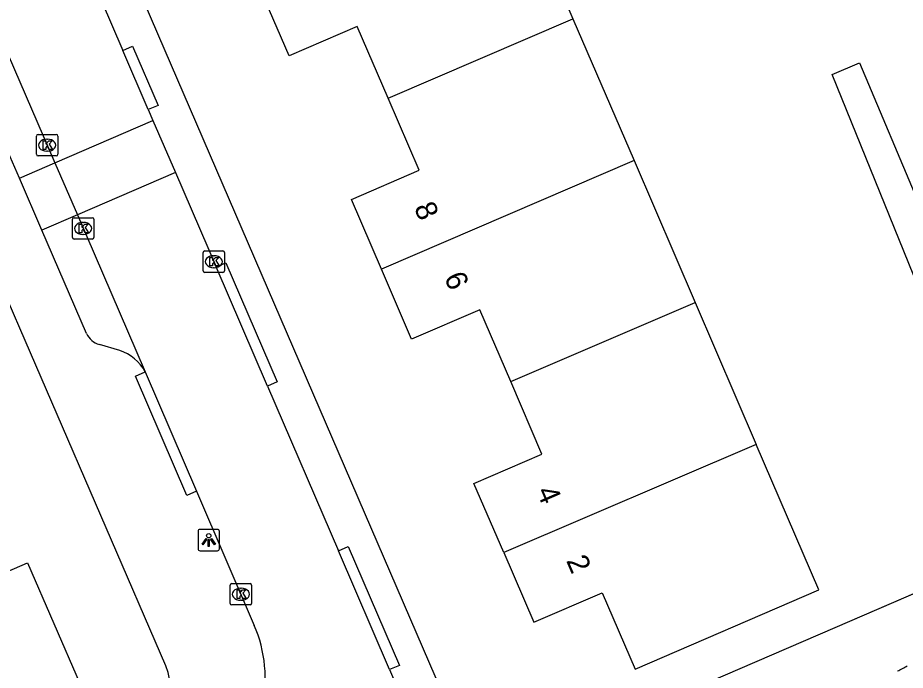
# Model space of a CAD drawing. Extents: x 157767 to 159171, y 387842 to 389425.
# Drawn here: x 158248.51 to 158289.92, y 388617.9 to 388648.36 of the extents above; entities that cross this region are included whole.
import ezdxf

# ---------------------------------------------------------------- set-up
doc = ezdxf.new("R2010")
doc.units = 0
for name, color, linetype in [('IMGEO_Kolk', 7, 'Continuous'), ('IMGEO_Lichtpunt', 7, 'Continuous'), ('IMGEO_Muur', 7, 'Continuous'), ('IMGEO_Pand', 7, 'Continuous'), ('IMGEO_Pand_nummerreeks', 7, 'Continuous'), ('IMGEO_Parkeervlak_open', 7, 'Continuous'), ('IMGEO_Rijbaan_lokaal_open', 7, 'Continuous'), ('IMGEO_Voetpad_open', 7, 'Continuous')]:
    doc.layers.add(name, color=color, linetype=linetype)

msp = doc.modelspace()

# ---------------------------------------------------------------- linework, layer by layer
at = {"layer": 'IMGEO_Kolk'}
for p, q in [((158249.376, 388641.988), (158249.376, 388642.84)), ((158249.451, 388642.914), (158250.303, 388642.914)), ((158249.864, 388642.694), (158249.889, 388642.694)), ((158250.377, 388642.84), (158250.377, 388641.988)), ((158250.303, 388641.914), (158249.451, 388641.914)), ((158249.887, 388642.134), (158249.862, 388642.134)), ((158251.056, 388638.102), (158251.056, 388638.954)), ((158251.131, 388639.028), (158251.983, 388639.028)), ((158252.057, 388638.954), (158252.057, 388638.102)), ((158251.544, 388638.808), (158251.569, 388638.808)), ((158251.567, 388638.248), (158251.542, 388638.248)), ((158251.983, 388638.028), (158251.131, 388638.028)), ((158257.156, 388636.549), (158257.156, 388637.401)), ((158257.231, 388637.475), (158258.083, 388637.475)), ((158258.157, 388637.401), (158258.157, 388636.549)), ((158257.644, 388637.255), (158257.669, 388637.255)), ((158258.083, 388636.475), (158257.231, 388636.475)), ((158257.667, 388636.695), (158257.642, 388636.695)), ((158258.494, 388621.951), (158259.346, 388621.951)), ((158258.419, 388621.025), (158258.419, 388621.877)), ((158258.907, 388621.731), (158258.932, 388621.731)), ((158259.42, 388621.877), (158259.42, 388621.025)), ((158258.93, 388621.171), (158258.905, 388621.171)), ((158259.346, 388620.951), (158258.494, 388620.951))]:
    msp.add_line(p, q, dxfattribs=at)
for points in [[(158249.376, 388641.988), (158249.376, 388642.84)], [(158249.451, 388642.914), (158250.303, 388642.914)], [(158250.377, 388642.84), (158250.377, 388641.988)], [(158249.697, 388642.614), (158249.82, 388642.614), (158249.82, 388642.463), (158249.95, 388642.614), (158250.114, 388642.614), (158249.968, 388642.463), (158250.121, 388642.214), (158249.969, 388642.214), (158249.884, 388642.378), (158249.82, 388642.311), (158249.82, 388642.214), (158249.697, 388642.214), (158249.697, 388642.614)], [(158250.303, 388641.914), (158249.451, 388641.914)], [(158251.056, 388638.102), (158251.056, 388638.954)], [(158251.131, 388639.028), (158251.983, 388639.028)], [(158252.057, 388638.954), (158252.057, 388638.102)], [(158251.377, 388638.728), (158251.5, 388638.728), (158251.5, 388638.577), (158251.63, 388638.728), (158251.794, 388638.728), (158251.648, 388638.577), (158251.801, 388638.328), (158251.649, 388638.328), (158251.564, 388638.492), (158251.5, 388638.425), (158251.5, 388638.328), (158251.377, 388638.328), (158251.377, 388638.728)], [(158251.983, 388638.028), (158251.131, 388638.028)], [(158257.156, 388636.549), (158257.156, 388637.401)], [(158257.231, 388637.475), (158258.083, 388637.475)], [(158258.157, 388637.401), (158258.157, 388636.549)], [(158257.477, 388637.175), (158257.6, 388637.175), (158257.6, 388637.024), (158257.73, 388637.175), (158257.894, 388637.175), (158257.748, 388637.024), (158257.901, 388636.775), (158257.749, 388636.775), (158257.664, 388636.939), (158257.6, 388636.872), (158257.6, 388636.775), (158257.477, 388636.775), (158257.477, 388637.175)], [(158258.083, 388636.475), (158257.231, 388636.475)], [(158258.494, 388621.951), (158259.346, 388621.951)], [(158258.419, 388621.025), (158258.419, 388621.877)], [(158258.74, 388621.651), (158258.863, 388621.651), (158258.863, 388621.5), (158258.993, 388621.651), (158259.157, 388621.651), (158259.011, 388621.5), (158259.164, 388621.251), (158259.012, 388621.251), (158258.927, 388621.415), (158258.863, 388621.348), (158258.863, 388621.251), (158258.74, 388621.251), (158258.74, 388621.651)], [(158259.42, 388621.877), (158259.42, 388621.025)], [(158259.346, 388620.951), (158258.494, 388620.951)]]:
    msp.add_lwpolyline(points, dxfattribs=at)
for centre, start, end in [((158249.453, 388642.838), 91.552, 178.448), ((158249.453, 388642.838), 91.552, 178.448), ((158250.301, 388642.838), 1.552, 88.448), ((158250.301, 388642.838), 1.552, 88.448), ((158249.453, 388641.99), 181.552, 268.448), ((158249.453, 388641.99), 181.552, 268.448), ((158250.301, 388641.99), 271.552, 358.448), ((158250.301, 388641.99), 271.552, 358.448), ((158251.133, 388638.952), 91.552, 178.448), ((158251.133, 388638.952), 91.552, 178.448), ((158251.981, 388638.952), 1.552, 88.448), ((158251.981, 388638.952), 1.552, 88.448), ((158251.133, 388638.104), 181.552, 268.448), ((158251.133, 388638.104), 181.552, 268.448), ((158251.981, 388638.104), 271.552, 358.448), ((158251.981, 388638.104), 271.552, 358.448), ((158257.233, 388637.399), 91.552, 178.448), ((158257.233, 388637.399), 91.552, 178.448), ((158258.081, 388637.399), 1.552, 88.448), ((158258.081, 388637.399), 1.552, 88.448), ((158257.233, 388636.551), 181.552, 268.448), ((158257.233, 388636.551), 181.552, 268.448), ((158258.081, 388636.551), 271.552, 358.448), ((158258.081, 388636.551), 271.552, 358.448), ((158258.496, 388621.875), 91.552, 178.448), ((158258.496, 388621.875), 91.552, 178.448), ((158259.344, 388621.875), 1.552, 88.448), ((158259.344, 388621.875), 1.552, 88.448), ((158258.496, 388621.027), 181.552, 268.448), ((158258.496, 388621.027), 181.552, 268.448), ((158259.344, 388621.027), 271.552, 358.448), ((158259.344, 388621.027), 271.552, 358.448)]:
    msp.add_arc(centre, 0.0765, start, end, dxfattribs=at)
for centre, major_axis, ratio, start_param, end_param in [((158249.863, 388642.414), (-0.387, 0.002), 0.722429, 4.712389, 7.853982), ((158249.888, 388642.414), (-0.39, 0.002), 0.717154, 1.570796, 4.712389), ((158251.543, 388638.528), (-0.387, 0.002), 0.722429, 4.712389, 7.853982), ((158251.568, 388638.528), (-0.39, 0.002), 0.717154, 1.570796, 4.712389), ((158257.643, 388636.975), (-0.387, 0.002), 0.722429, 4.712389, 7.853982), ((158257.668, 388636.975), (-0.39, 0.002), 0.717154, 1.570796, 4.712389), ((158258.906, 388621.451), (-0.387, 0.002), 0.722429, 4.712389, 7.853982), ((158258.931, 388621.451), (-0.39, 0.002), 0.717154, 1.570796, 4.712389)]:
    msp.add_ellipse(centre, major_axis=major_axis, ratio=ratio, start_param=start_param, end_param=end_param, dxfattribs=at)
at = {"layer": 'IMGEO_Lichtpunt'}
for p, q in [((158257.822, 388624.481), (158257.014, 388624.481)), ((158257.822, 388624.481), (158257.014, 388624.481)), ((158256.92, 388624.386), (158256.92, 388623.579)), ((158256.92, 388624.386), (158256.92, 388623.579)), ((158257.916, 388623.579), (158257.916, 388624.386)), ((158257.916, 388623.579), (158257.916, 388624.386)), ((158257.014, 388623.485), (158257.822, 388623.485)), ((158257.014, 388623.485), (158257.822, 388623.485))]:
    msp.add_line(p, q, dxfattribs=at)
for points in [[(158257.294, 388624.05), (158257.333, 388624.022), (158257.145, 388623.76), (158257.107, 388623.787), (158257.294, 388624.05)], [(158257.396, 388624.002), (158257.443, 388624.002), (158257.443, 388623.68), (158257.396, 388623.68), (158257.396, 388624.002)], [(158257.506, 388624.022), (158257.544, 388624.049), (158257.731, 388623.787), (158257.692, 388623.759), (158257.506, 388624.022)]]:
    msp.add_lwpolyline(points, dxfattribs=at)
msp.add_circle((158257.419, 388624.184), 0.0994, dxfattribs=at)
for centre, start, end in [((158257.014, 388624.386), 90, 180), ((158257.014, 388624.386), 90, 180), ((158257.822, 388624.386), 0, 90), ((158257.822, 388624.386), 0, 90), ((158257.014, 388623.579), 180, 270), ((158257.014, 388623.579), 180, 270), ((158257.822, 388623.579), 270, 0), ((158257.822, 388623.579), 270, 360)]:
    msp.add_arc(centre, 0.0946, start, end, dxfattribs=at)
at = {"layer": 'IMGEO_Muur'}
msp.add_lwpolyline([(158286.654, 388619.907), (158306.017, 388628.269)], dxfattribs=at)
at = {"layer": 'IMGEO_Pand'}
for points in [[(158265.791, 388644.607), (158264.351, 388647.948), (158261.169, 388646.577), (158259.694, 388650), (158264.286, 388651.979), (158271.495, 388655.085), (158274.415, 388648.31)], [(158265.791, 388644.607), (158274.415, 388648.31)], [(158274.415, 388648.31), (158277.266, 388641.692)], [(158265.479, 388636.63), (158264.076, 388639.885), (158267.239, 388641.248), (158265.791, 388644.607)], [(158277.266, 388641.692), (158265.479, 388636.63)], [(158277.266, 388641.692), (158280.122, 388635.065)], [(158271.511, 388631.376), (158270.065, 388634.731), (158266.887, 388633.362), (158265.479, 388636.63)], [(158271.511, 388631.376), (158280.122, 388635.065)], [(158280.122, 388635.065), (158282.973, 388628.448)], [(158271.184, 388623.398), (158269.796, 388626.62), (158272.971, 388627.989), (158271.511, 388631.376)], [(158282.973, 388628.448), (158271.184, 388623.398)], [(158271.184, 388623.398), (158272.586, 388620.145), (158275.781, 388621.521), (158277.314, 388617.962), (158285.898, 388621.661), (158282.973, 388628.448)], [(158242.926, 388623.62), (158244.133, 388620.832), (158245.122, 388621.26), (158248.963, 388622.922), (158251.413, 388617.259), (158242.316, 388613.323), (158240.772, 388616.892), (158238.85, 388616.06), (158236.865, 388620.649), (158236.741, 388620.936)]]:
    msp.add_lwpolyline(points, dxfattribs=at)
at = {"layer": 'IMGEO_Parkeervlak_open'}
for points in [[(158248.582, 388640.872), (158250.236, 388641.587)], [(158251.287, 388639.156), (158249.634, 388638.441)]]:
    msp.add_lwpolyline(points, dxfattribs=at)
at = {"layer": 'IMGEO_Rijbaan_lokaal_open'}
for points in [[(158241.696, 388673.826), (158242.94, 388671.129), (158253.408, 388646.832)], [(158242.551, 388659.351), (158250.236, 388641.587)], [(158254.597, 388644.074), (158253.408, 388646.832)], [(158254.597, 388644.074), (158254.814, 388643.568)], [(158250.236, 388641.587), (158254.814, 388643.568)], [(158254.814, 388643.568), (158255.862, 388641.136)], [(158250.236, 388641.587), (158251.287, 388639.156)], [(158255.862, 388641.136), (158251.287, 388639.156)], [(158255.862, 388641.136), (158257.761, 388636.73)], [(158251.287, 388639.156), (158254.454, 388631.836)], [(158260.157, 388631.168), (158257.761, 388636.73)], [(158254.454, 388631.836), (158256.852, 388626.261)], [(158260.157, 388631.168), (158263.468, 388623.483)], [(158256.852, 388626.261), (158259.545, 388620.001)], [(158265.858, 388617.934), (158263.468, 388623.483)], [(158265.858, 388617.934), (158267.408, 388614.337)]]:
    msp.add_lwpolyline(points, dxfattribs=at)
for centre, radius, start, end in [((158253.817, 388617.53), 6.238, 347.3597, 23.3334), ((158288.855, 388619.764), 2.016, 290.3938, 305.2867)]:
    msp.add_arc(centre, radius, start, end, dxfattribs=at)
at = {"layer": 'IMGEO_Voetpad_open'}
for points in [[(158243.246, 388674.889), (158268.897, 388615.483)], [(158255.423, 388618.118), (158233.123, 388669.657)], [(158253.408, 388646.832), (158253.868, 388647.029), (158255.056, 388644.271), (158254.597, 388644.074)], [(158295.446, 388623.704), (158286.507, 388645.714), (158287.796, 388646.255), (158290.63, 388639.498)], [(158248.582, 388640.872), (158247.934, 388642.371)], [(158249.634, 388638.441), (158248.582, 388640.872)], [(158251.717, 388633.629), (158249.634, 388638.441)], [(158257.761, 388636.73), (158258.22, 388636.927), (158260.616, 388631.365), (158260.157, 388631.168)], [(158253.264, 388632.827), (158252.316, 388633.102)], [(158256.852, 388626.261), (158256.393, 388626.064), (158253.995, 388631.639), (158254.454, 388631.836)], [(158263.468, 388623.483), (158263.928, 388623.68), (158266.318, 388618.131), (158265.858, 388617.934)], [(158272.667, 388613.866), (158286.654, 388619.907), (158295.446, 388623.704)]]:
    msp.add_lwpolyline(points, dxfattribs=at)
for centre, radius, start, end in [((158252.571, 388633.996), 0.929, 203.2365, 254.0809), ((158252.63, 388630.855), 2.071, 28.2593, 72.1675), ((158251.989, 388616.876), 3.652, 300.0425, 19.8785)]:
    msp.add_arc(centre, radius, start, end, dxfattribs=at)

# ---------------------------------------------------------------- texts
at = {"layer": 'IMGEO_Pand_nummerreeks'}
for s, rotation, p in [('8', 293.313, (158266.983, 388639.504)), ('6', 293.313, (158268.388, 388636.246)), ('4', 293.3106, (158272.695, 388626.259)), ('2', 293.3134, (158274.089, 388623.023))]:
    msp.add_text(s, height=1, rotation=rotation, dxfattribs=at).set_placement(p)

doc.saveas('drawing.dxf')
